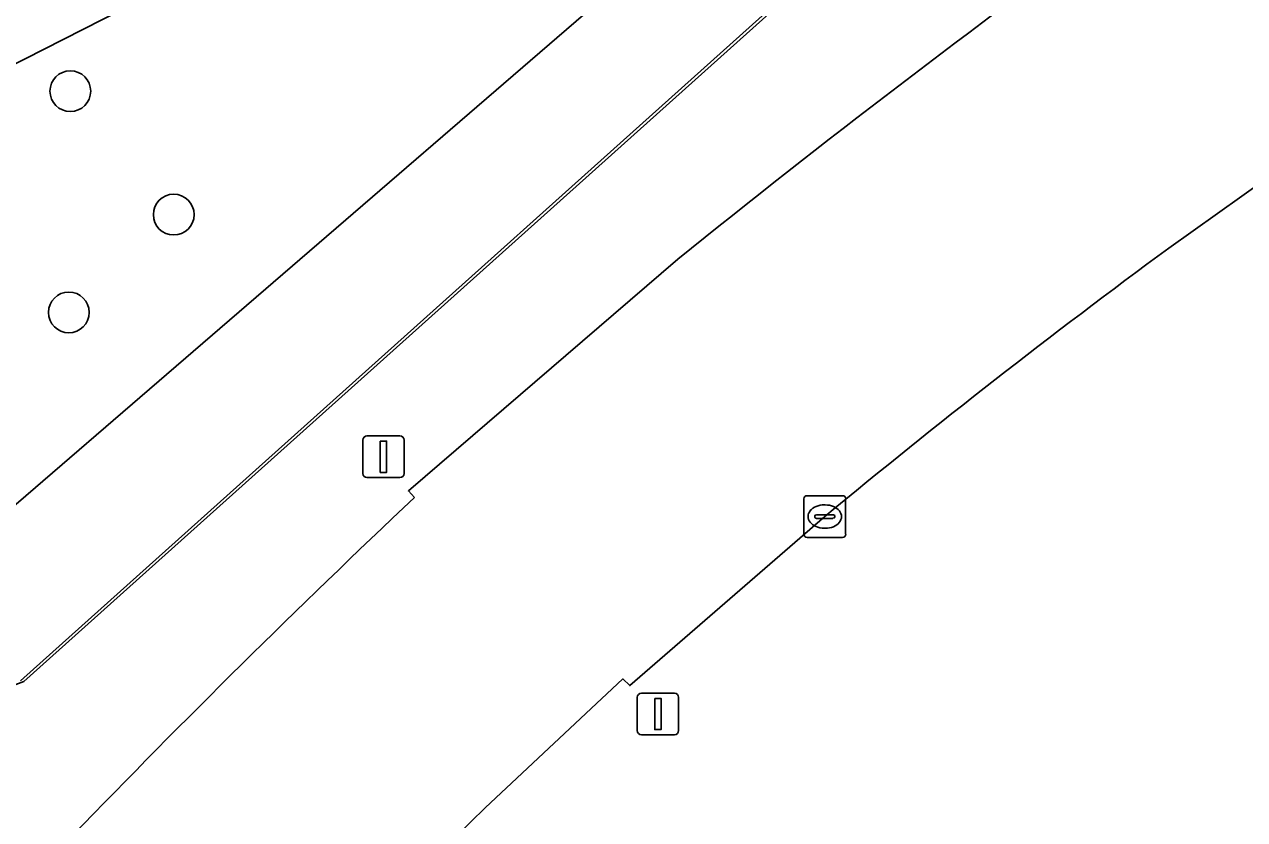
# Model space of a CAD drawing. Extents: x 156412 to 157779, y 382335 to 383768.
# Drawn here: x 157349.85 to 157379.13, y 382889.94 to 382909.03 of the extents above; entities that cross this region are included whole.
import ezdxf

# ---------------------------------------------------------------- set-up
doc = ezdxf.new("R2010")
doc.units = 0
for name, color, linetype in [('IMGEO_Berm_groen', 7, 'Continuous'), ('IMGEO_Boom', 7, 'Continuous'), ('IMGEO_Groenvoorziening', 7, 'Continuous'), ('IMGEO_Kolk', 7, 'Continuous'), ('IMGEO_Lichtmast', 7, 'Continuous'), ('IMGEO_Muur', 7, 'Continuous'), ('IMGEO_Oever', 7, 'Continuous'), ('IMGEO_OVBaan_gesloten', 7, 'Continuous')]:
    doc.layers.add(name, color=color, linetype=linetype)

msp = doc.modelspace()

# ---------------------------------------------------------------- linework, layer by layer
at = {"layer": 'IMGEO_Berm_groen'}
for points in [[(157376.239, 382911.578), (157377.758, 382912.637), (157375.335, 382916.068), (157373.722, 382914.676), (157349.831, 382893.256)], [(157386.652, 382910.316), (157377.307, 382903.658)], [(157359.205, 382897.672), (157359.062, 382897.831), (157365.524, 382903.39)], [(157369.053, 382897.217), (157364.373, 382893.159), (157364.205, 382893.319), (157360.901, 382890.228), (157360.563, 382889.895), (157360.226, 382889.561), (157362.622, 382887.385), (157363.737, 382886.373), (157365.635, 382884.786), (157364.633, 382883.629), (157361.806, 382880.313), (157359.963, 382881.902), (157354.096, 382875.883), (157350.356, 382879.292), (157350.13, 382879.045), (157349.904, 382878.797), (157273.543, 382790.546)]]:
    msp.add_lwpolyline(points, dxfattribs=at)
for centre, radius, start, end in [((157523.703, 382707.498), 251.782, 125.85115, 128.92026), ((157484.33, 382758.001), 180.748, 126.30701, 129.6263), ((157527.185, 382719.591), 244.806, 133.32794, 138.72246)]:
    msp.add_arc(centre, radius, start, end, dxfattribs=at)
at = {"layer": 'IMGEO_Boom'}
for centre in [(157350.951, 382907.423), (157353.431, 382904.462), (157350.915, 382902.115)]:
    msp.add_circle(centre, 0.489, dxfattribs=at)
at = {"layer": 'IMGEO_Groenvoorziening'}
for points in [[(157349.359, 382893.079), (157347.316, 382895.509), (157371.577, 382916.436), (157372.852, 382916.484), (157373.722, 382914.676), (157375.335, 382916.068), (157377.123, 382917.384), (157378.606, 382918.417)], [(157367.563, 382914.975), (157367.399, 382914.933), (157363.876, 382914.04), (157363.685, 382913.992), (157363.281, 382913.89), (157361.596, 382913.462), (157361.514, 382913.441), (157358.765, 382912.735), (157339.527, 382902.948), (157339.131, 382902.612), (157338.837, 382902.187), (157316.868, 382868.708)]]:
    msp.add_lwpolyline(points, dxfattribs=at)
msp.add_lwpolyline([(157373.722, 382914.676), (157372.852, 382916.484), (157371.577, 382916.436), (157347.316, 382895.509), (157349.359, 382893.079), (157349.831, 382893.256)], close=True, dxfattribs=at)
at = {"layer": 'IMGEO_Kolk'}
for p, q in [((157368.552, 382896.791), (157368.552, 382897.643)), ((157368.627, 382897.717), (157369.479, 382897.717)), ((157369.553, 382897.643), (157369.553, 382896.791)), ((157369.04, 382897.497), (157369.065, 382897.497)), ((157368.811, 382897.211), (157368.811, 382897.223)), ((157369.249, 382897.174), (157368.851, 382897.174)), ((157368.854, 382897.26), (157369.252, 382897.26)), ((157369.295, 382897.223), (157369.295, 382897.211)), ((157369.479, 382896.717), (157368.627, 382896.717)), ((157369.063, 382896.937), (157369.038, 382896.937))]:
    msp.add_line(p, q, dxfattribs=at)
for points in [[(157368.552, 382896.791), (157368.552, 382897.643)], [(157368.627, 382897.717), (157369.479, 382897.717)], [(157369.553, 382897.643), (157369.553, 382896.791)], [(157369.479, 382896.717), (157368.627, 382896.717)]]:
    msp.add_lwpolyline(points, dxfattribs=at)
for centre, radius, start, end in [((157368.629, 382897.641), 0.0765, 91.552, 178.448), ((157368.629, 382897.641), 0.0765, 91.552, 178.448), ((157369.477, 382897.641), 0.0765, 1.552, 88.448), ((157369.477, 382897.641), 0.0765, 1.552, 88.448), ((157368.851, 382897.22), 0.0403, 85.8775, 175.7526), ((157368.848, 382897.21), 0.0366, 178.938, 274.7102), ((157369.252, 382897.217), 0.043, 264.8664, 352.4533), ((157369.256, 382897.222), 0.0386, 1.7309, 96.639), ((157368.629, 382896.793), 0.0765, 181.552, 268.448), ((157368.629, 382896.793), 0.0765, 181.552, 268.448), ((157369.477, 382896.793), 0.0765, 271.552, 358.448), ((157369.477, 382896.793), 0.0765, 271.552, 358.448)]:
    msp.add_arc(centre, radius, start, end, dxfattribs=at)
for centre, major_axis, ratio, start_param, end_param in [((157369.039, 382897.217), (-0.387, 0.002), 0.722429, 4.712389, 7.853982), ((157369.064, 382897.217), (-0.39, 0.002), 0.717154, 1.570796, 4.712389)]:
    msp.add_ellipse(centre, major_axis=major_axis, ratio=ratio, start_param=start_param, end_param=end_param, dxfattribs=at)
at = {"layer": 'IMGEO_Lichtmast'}
for p, q in [((157357.968, 382898.251), (157357.968, 382899.051)), ((157357.968, 382899.051), (157357.968, 382898.251)), ((157358.068, 382899.151), (157358.858, 382899.151)), ((157358.858, 382899.151), (157358.068, 382899.151)), ((157358.958, 382899.051), (157358.958, 382898.251)), ((157358.958, 382898.251), (157358.958, 382899.051)), ((157358.858, 382898.151), (157358.068, 382898.151)), ((157358.068, 382898.151), (157358.858, 382898.151)), ((157364.554, 382892.079), (157364.554, 382892.879)), ((157364.554, 382892.879), (157364.554, 382892.079)), ((157364.654, 382892.979), (157365.444, 382892.979)), ((157365.444, 382892.979), (157364.654, 382892.979)), ((157365.544, 382892.879), (157365.544, 382892.079)), ((157365.544, 382892.079), (157365.544, 382892.879)), ((157365.444, 382891.979), (157364.654, 382891.979)), ((157364.654, 382891.979), (157365.444, 382891.979))]:
    msp.add_line(p, q, dxfattribs=at)
for points in [[(157358.388, 382899.026), (157358.538, 382899.026), (157358.538, 382898.276), (157358.388, 382898.276), (157358.388, 382899.026)], [(157364.974, 382892.854), (157365.124, 382892.854), (157365.124, 382892.104), (157364.974, 382892.104), (157364.974, 382892.854)]]:
    msp.add_lwpolyline(points, dxfattribs=at)
for centre, start, end in [((157358.068, 382899.051), 90, 180), ((157358.068, 382899.051), 90, 180), ((157358.858, 382899.051), 0, 90), ((157358.858, 382899.051), 360, 90), ((157358.068, 382898.251), 180, 270), ((157358.068, 382898.251), 180, 270), ((157358.858, 382898.251), 270, 0), ((157358.858, 382898.251), 270, 0), ((157364.654, 382892.879), 90, 180), ((157364.654, 382892.879), 90, 180), ((157365.444, 382892.879), 0, 90), ((157365.444, 382892.879), 360, 90), ((157364.654, 382892.079), 180, 270), ((157364.654, 382892.079), 180, 270), ((157365.444, 382892.079), 270, 0), ((157365.444, 382892.079), 270, 0)]:
    msp.add_arc(centre, 0.1, start, end, dxfattribs=at)
at = {"layer": 'IMGEO_Muur'}
msp.add_lwpolyline([(157373.66, 382914.719), (157349.758, 382893.275)], dxfattribs=at)
at = {"layer": 'IMGEO_Oever'}
msp.add_lwpolyline([(157339.527, 382902.948), (157358.765, 382912.735), (157361.514, 382913.441), (157361.596, 382913.462), (157363.281, 382913.89), (157362.73, 382915.841), (157361.066, 382915.514), (157358.603, 382914.631), (157338.664, 382904.124)], dxfattribs=at)
at = {"layer": 'IMGEO_OVBaan_gesloten'}
for points in [[(157377.307, 382903.658), (157386.652, 382910.316)], [(157365.524, 382903.39), (157359.062, 382897.831), (157359.205, 382897.672)], [(157360.226, 382889.561), (157360.563, 382889.895), (157360.901, 382890.228), (157364.205, 382893.319), (157364.373, 382893.159), (157369.053, 382897.217)]]:
    msp.add_lwpolyline(points, dxfattribs=at)
for centre, radius, start, end in [((157523.703, 382707.498), 251.782, 125.85115, 128.92026), ((157484.33, 382758.001), 180.748, 126.30701, 129.6263), ((157527.185, 382719.591), 244.806, 133.32794, 138.72246)]:
    msp.add_arc(centre, radius, start, end, dxfattribs=at)

doc.saveas('drawing.dxf')
